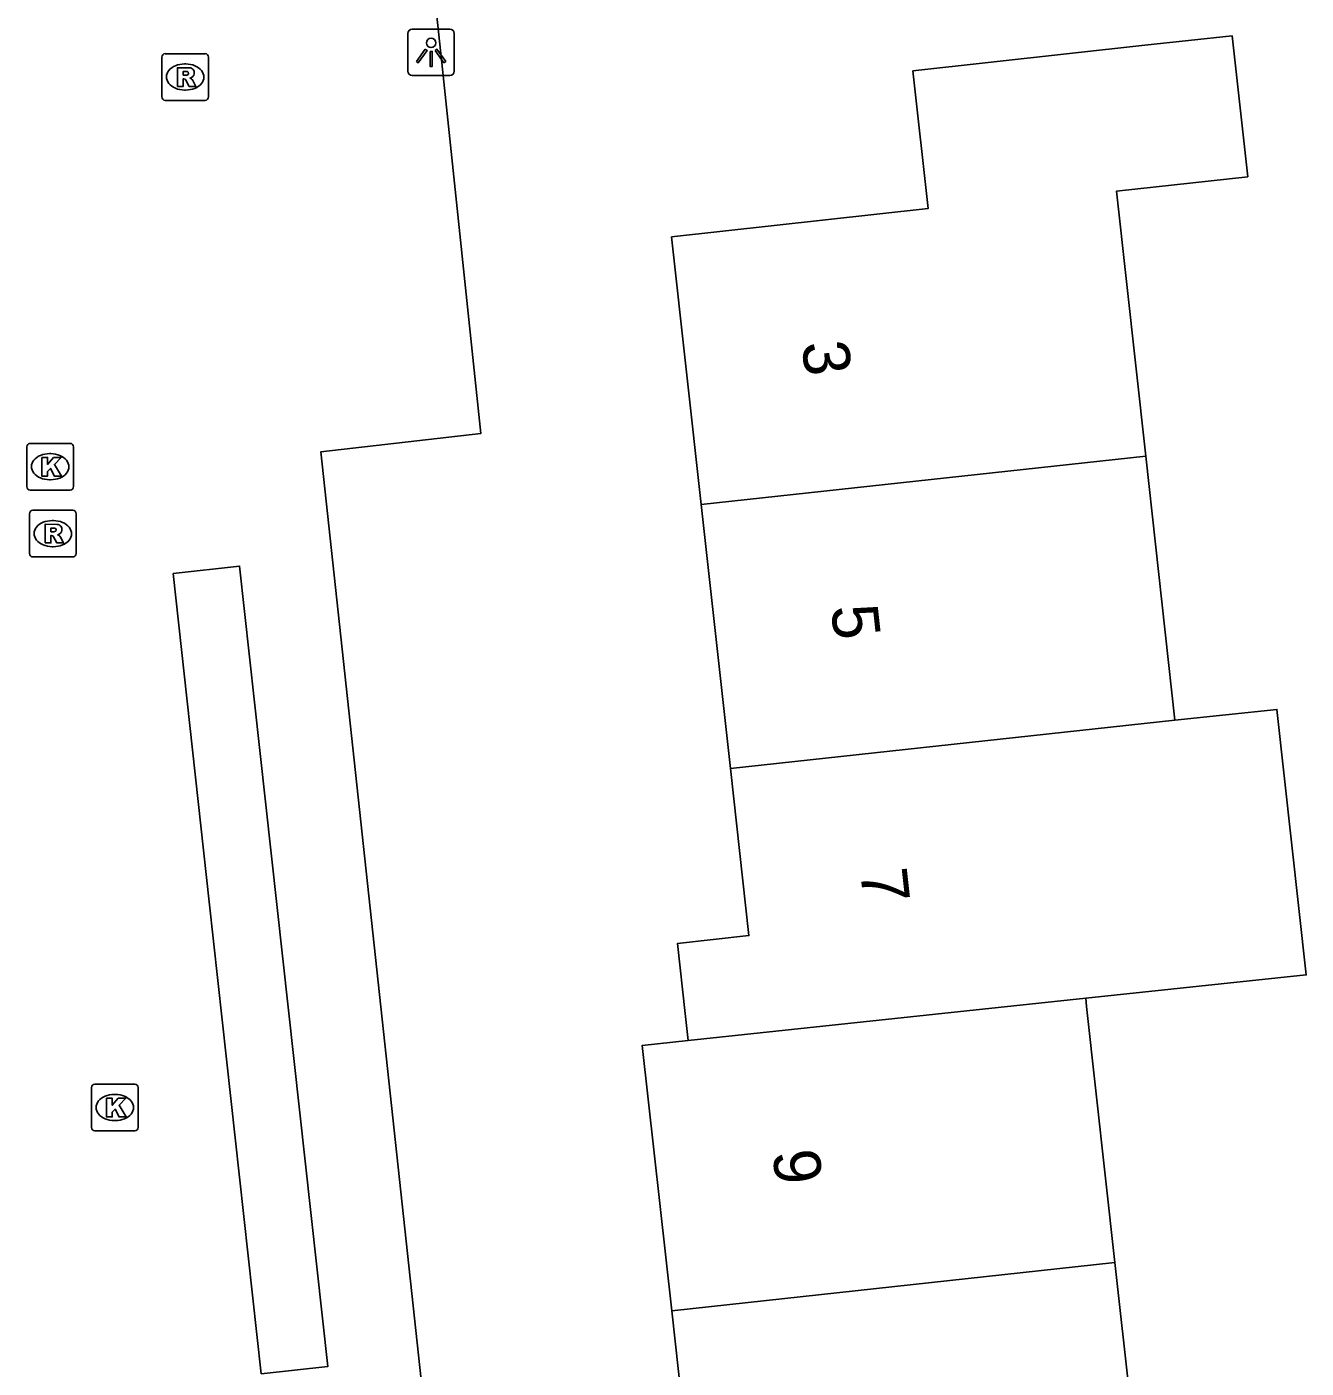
# Model space of a CAD drawing. Extents: x 160026 to 161302, y 384757 to 385701.
# Drawn here: x 161103.32 to 161130.73, y 385015.84 to 385044.59 of the extents above; entities that cross this region are included whole.
import ezdxf

# ---------------------------------------------------------------- set-up
doc = ezdxf.new("R2010")
doc.units = 0
for name, color, linetype in [('IMGEO_Kolk', 7, 'Continuous'), ('IMGEO_Lichtpunt', 7, 'Continuous'), ('IMGEO_Pand', 7, 'Continuous'), ('IMGEO_Pand_nummerreeks', 7, 'Continuous'), ('IMGEO_Rijbaan_lokaal_open', 7, 'Continuous'), ('IMGEO_Rioolput', 7, 'Continuous')]:
    doc.layers.add(name, color=color, linetype=linetype)

msp = doc.modelspace()

# ---------------------------------------------------------------- linework, layer by layer
at = {"layer": 'IMGEO_Kolk'}
for p, q in [((161103.32, 385034.734), (161103.32, 385035.586)), ((161103.395, 385035.66), (161104.247, 385035.66)), ((161103.808, 385035.44), (161103.833, 385035.44)), ((161104.321, 385035.586), (161104.321, 385034.734)), ((161103.831, 385034.88), (161103.806, 385034.88)), ((161104.247, 385034.66), (161103.395, 385034.66)), ((161104.78, 385021.929), (161105.632, 385021.929)), ((161104.705, 385021.003), (161104.705, 385021.855)), ((161105.193, 385021.709), (161105.218, 385021.709)), ((161105.706, 385021.855), (161105.706, 385021.003)), ((161105.216, 385021.149), (161105.191, 385021.149)), ((161105.632, 385020.929), (161104.78, 385020.929))]:
    msp.add_line(p, q, dxfattribs=at)
for points in [[(161103.32, 385034.734), (161103.32, 385035.586)], [(161103.395, 385035.66), (161104.247, 385035.66)], [(161104.321, 385035.586), (161104.321, 385034.734)], [(161103.641, 385035.36), (161103.764, 385035.36), (161103.764, 385035.209), (161103.894, 385035.36), (161104.058, 385035.36), (161103.912, 385035.209), (161104.065, 385034.96), (161103.913, 385034.96), (161103.828, 385035.124), (161103.764, 385035.057), (161103.764, 385034.96), (161103.641, 385034.96), (161103.641, 385035.36)], [(161104.247, 385034.66), (161103.395, 385034.66)], [(161104.78, 385021.929), (161105.632, 385021.929)], [(161104.705, 385021.003), (161104.705, 385021.855)], [(161105.026, 385021.629), (161105.149, 385021.629), (161105.149, 385021.478), (161105.279, 385021.629), (161105.443, 385021.629), (161105.297, 385021.478), (161105.45, 385021.229), (161105.298, 385021.229), (161105.213, 385021.393), (161105.149, 385021.326), (161105.149, 385021.229), (161105.026, 385021.229), (161105.026, 385021.629)], [(161105.706, 385021.855), (161105.706, 385021.003)], [(161105.632, 385020.929), (161104.78, 385020.929)]]:
    msp.add_lwpolyline(points, dxfattribs=at)
for centre, start, end in [((161103.397, 385035.584), 91.552, 178.448), ((161103.397, 385035.584), 91.552, 178.448), ((161104.245, 385035.584), 1.552, 88.448), ((161104.245, 385035.584), 1.552, 88.448), ((161103.397, 385034.736), 181.552, 268.448), ((161103.397, 385034.736), 181.552, 268.448), ((161104.245, 385034.736), 271.552, 358.448), ((161104.245, 385034.736), 271.552, 358.448), ((161104.782, 385021.853), 91.552, 178.448), ((161104.782, 385021.853), 91.552, 178.448), ((161105.63, 385021.853), 1.552, 88.448), ((161105.63, 385021.853), 1.552, 88.448), ((161104.782, 385021.005), 181.552, 268.448), ((161104.782, 385021.005), 181.552, 268.448), ((161105.63, 385021.005), 271.552, 358.448), ((161105.63, 385021.005), 271.552, 358.448)]:
    msp.add_arc(centre, 0.0765, start, end, dxfattribs=at)
for centre, major_axis, ratio, start_param, end_param in [((161103.807, 385035.16), (-0.387, 0.002), 0.722429, 4.712389, 7.853982), ((161103.832, 385035.16), (-0.39, 0.002), 0.717154, 1.570796, 4.712389), ((161105.192, 385021.429), (-0.387, 0.002), 0.722429, 4.712389, 7.853982), ((161105.217, 385021.429), (-0.39, 0.002), 0.717154, 1.570796, 4.712389)]:
    msp.add_ellipse(centre, major_axis=major_axis, ratio=ratio, start_param=start_param, end_param=end_param, dxfattribs=at)
at = {"layer": 'IMGEO_Lichtpunt'}
for p, q in [((161111.482, 385044.443), (161111.482, 385043.636)), ((161111.482, 385044.443), (161111.482, 385043.636)), ((161112.384, 385044.538), (161111.576, 385044.538)), ((161112.384, 385044.538), (161111.576, 385044.538)), ((161112.478, 385043.636), (161112.478, 385044.443)), ((161112.478, 385043.636), (161112.478, 385044.443)), ((161111.576, 385043.542), (161112.384, 385043.542)), ((161111.576, 385043.542), (161112.384, 385043.542))]:
    msp.add_line(p, q, dxfattribs=at)
for points in [[(161111.856, 385044.107), (161111.895, 385044.079), (161111.707, 385043.817), (161111.669, 385043.844), (161111.856, 385044.107)], [(161111.958, 385044.059), (161112.005, 385044.059), (161112.005, 385043.737), (161111.958, 385043.737), (161111.958, 385044.059)], [(161112.068, 385044.079), (161112.106, 385044.106), (161112.293, 385043.844), (161112.254, 385043.816), (161112.068, 385044.079)]]:
    msp.add_lwpolyline(points, dxfattribs=at)
msp.add_circle((161111.981, 385044.241), 0.0994, dxfattribs=at)
for centre, start, end in [((161111.576, 385044.443), 90, 180), ((161111.576, 385044.443), 90, 180), ((161112.384, 385044.443), 0, 90), ((161112.384, 385044.443), 0, 90), ((161111.576, 385043.636), 180, 270), ((161111.576, 385043.636), 180, 270), ((161112.384, 385043.636), 270, 0), ((161112.384, 385043.636), 270, 360)]:
    msp.add_arc(centre, 0.0946, start, end, dxfattribs=at)
at = {"layer": 'IMGEO_Pand'}
for points in [[(161127.29, 385035.387), (161126.662, 385041.063), (161129.476, 385041.374), (161129.141, 385044.396), (161127.271, 385044.189), (161122.301, 385043.64), (161122.627, 385040.691), (161117.133, 385040.083), (161117.767, 385034.353)], [(161127.29, 385035.387), (161117.767, 385034.353)], [(161127.916, 385029.728), (161127.29, 385035.387)], [(161117.767, 385034.353), (161118.393, 385028.694)], [(161126.004, 385023.769), (161130.727, 385024.271), (161130.099, 385029.958), (161127.916, 385029.728)], [(161127.916, 385029.728), (161118.393, 385028.694)], [(161118.393, 385028.694), (161118.789, 385025.112), (161117.261, 385024.947), (161117.426, 385023.447), (161117.49, 385022.865)], [(161126.004, 385023.769), (161117.49, 385022.865)], [(161126.631, 385018.105), (161126.024, 385023.592), (161126.004, 385023.769)], [(161117.49, 385022.865), (161116.506, 385022.76), (161117.135, 385017.074)], [(161117.135, 385017.074), (161126.631, 385018.105)], [(161117.135, 385017.074), (161117.79, 385011.158), (161122.76, 385011.708), (161127.283, 385012.208), (161126.631, 385018.105)]]:
    msp.add_lwpolyline(points, dxfattribs=at)
at = {"layer": 'IMGEO_Rijbaan_lokaal_open'}
for points in [[(161127.761, 384969.751), (161116.852, 384968.591), (161113.456, 385000), (161109.62, 385035.48), (161113.048, 385035.872), (161112.224, 385043.677), (161111.941, 385046.354)], [(161106.452, 385032.874), (161107.879, 385033.029), (161108.2, 385030.116), (161109.768, 385015.877), (161108.341, 385015.723), (161107.227, 385025.839), (161106.452, 385032.874)]]:
    msp.add_lwpolyline(points, dxfattribs=at)
at = {"layer": 'IMGEO_Rioolput'}
for p, q in [((161106.286, 385044.01), (161107.138, 385044.01)), ((161106.211, 385043.084), (161106.211, 385043.936)), ((161106.699, 385043.79), (161106.724, 385043.79)), ((161107.212, 385043.936), (161107.212, 385043.084)), ((161106.722, 385043.23), (161106.697, 385043.23)), ((161107.138, 385043.01), (161106.286, 385043.01)), ((161103.376, 385033.3), (161103.376, 385034.152)), ((161103.451, 385034.226), (161104.303, 385034.226)), ((161103.864, 385034.006), (161103.889, 385034.006)), ((161104.377, 385034.152), (161104.377, 385033.3)), ((161103.887, 385033.446), (161103.862, 385033.446)), ((161104.303, 385033.226), (161103.451, 385033.226))]:
    msp.add_line(p, q, dxfattribs=at)
for points in [[(161106.286, 385044.01), (161107.138, 385044.01)], [(161106.211, 385043.084), (161106.211, 385043.936)], [(161107.212, 385043.936), (161107.212, 385043.084)], [(161106.8, 385043.708), (161106.548, 385043.71), (161106.548, 385043.31)], [(161106.548, 385043.31), (161106.672, 385043.31), (161106.672, 385043.472), (161106.683, 385043.472)], [(161106.726, 385043.629), (161106.672, 385043.629), (161106.672, 385043.548)], [(161106.672, 385043.548), (161106.724, 385043.548)], [(161106.73, 385043.443), (161106.801, 385043.31), (161106.941, 385043.31), (161106.876, 385043.436)], [(161107.138, 385043.01), (161106.286, 385043.01)], [(161103.376, 385033.3), (161103.376, 385034.152)], [(161103.451, 385034.226), (161104.303, 385034.226)], [(161104.377, 385034.152), (161104.377, 385033.3)], [(161103.965, 385033.924), (161103.713, 385033.926), (161103.713, 385033.526)], [(161103.713, 385033.526), (161103.837, 385033.526), (161103.837, 385033.688), (161103.848, 385033.688)], [(161103.891, 385033.845), (161103.837, 385033.845), (161103.837, 385033.764)], [(161103.837, 385033.764), (161103.889, 385033.764)], [(161103.895, 385033.659), (161103.966, 385033.526), (161104.106, 385033.526), (161104.041, 385033.652)], [(161104.303, 385033.226), (161103.451, 385033.226)]]:
    msp.add_lwpolyline(points, dxfattribs=at)
for centre, radius, start, end in [((161106.288, 385043.934), 0.0765, 91.552, 178.448), ((161106.288, 385043.934), 0.0765, 91.552, 178.448), ((161107.136, 385043.934), 0.0765, 1.552, 88.448), ((161107.136, 385043.934), 0.0765, 1.552, 88.448), ((161106.682, 385043.419), 0.0533, 26.0293, 88.6989), ((161106.708, 385043.737), 0.19, 274.7715, 282.9687), ((161106.732, 385043.533), 0.0964, 77.0061, 93.1865), ((161106.746, 385043.59), 0.0378, 276.6634, 79.6772), ((161106.799, 385043.598), 0.109, 350.3612, 89.416), ((161106.797, 385043.598), 0.112, 277.5842, 350.9817), ((161106.781, 385043.383), 0.108, 29.5134, 73.7905), ((161106.288, 385043.086), 0.0765, 181.552, 268.448), ((161106.288, 385043.086), 0.0765, 181.552, 268.448), ((161107.136, 385043.086), 0.0765, 271.552, 358.448), ((161107.136, 385043.086), 0.0765, 271.552, 358.448), ((161103.453, 385034.15), 0.0765, 91.552, 178.448), ((161103.453, 385034.15), 0.0765, 91.552, 178.448), ((161104.301, 385034.15), 0.0765, 1.552, 88.448), ((161104.301, 385034.15), 0.0765, 1.552, 88.448), ((161103.847, 385033.635), 0.0533, 26.0293, 88.6989), ((161103.873, 385033.953), 0.19, 274.7715, 282.9687), ((161103.897, 385033.749), 0.0964, 77.0061, 93.1865), ((161103.911, 385033.806), 0.0378, 276.6634, 79.6772), ((161103.964, 385033.814), 0.109, 350.3612, 89.416), ((161103.962, 385033.814), 0.112, 277.5842, 350.9817), ((161103.946, 385033.599), 0.108, 29.5134, 73.7905), ((161103.453, 385033.302), 0.0765, 181.552, 268.448), ((161103.453, 385033.302), 0.0765, 181.552, 268.448), ((161104.301, 385033.302), 0.0765, 271.552, 358.448), ((161104.301, 385033.302), 0.0765, 271.552, 358.448)]:
    msp.add_arc(centre, radius, start, end, dxfattribs=at)
for centre, major_axis, ratio, start_param, end_param in [((161106.698, 385043.51), (-0.387, 0.002), 0.722429, 4.712389, 7.853982), ((161106.723, 385043.51), (-0.39, 0.002), 0.717154, 1.570796, 4.712389), ((161103.863, 385033.726), (-0.387, 0.002), 0.722429, 4.712389, 7.853982), ((161103.888, 385033.726), (-0.39, 0.002), 0.717154, 1.570796, 4.712389)]:
    msp.add_ellipse(centre, major_axis=major_axis, ratio=ratio, start_param=start_param, end_param=end_param, dxfattribs=at)

# ---------------------------------------------------------------- texts
at = {"layer": 'IMGEO_Pand_nummerreeks'}
for s, rotation, p in [('3', 276.3139, (161119.92, 385037.808)), ('5', 276.3139, (161120.545, 385032.156)), ('7', 276.3138, (161121.17, 385026.505)), ('9', 276.3138, (161119.293, 385020.478))]:
    msp.add_text(s, height=1, rotation=rotation, dxfattribs=at).set_placement(p)

doc.saveas('drawing.dxf')
